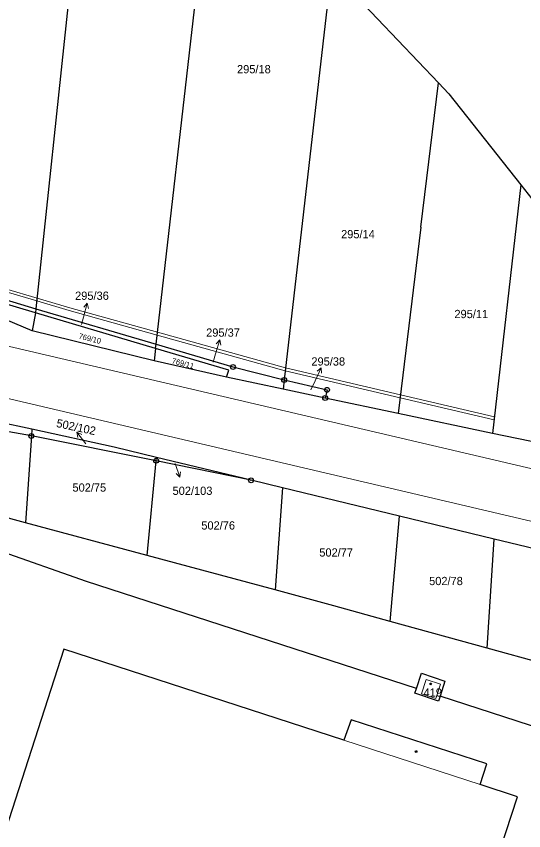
# Model space of a CAD drawing. Extents: x -701211 to -698780, y -1014269 to -1012378.
# Drawn here: x -700076.7 to -699972, y -1012806.8 to -1012639 of the extents above; entities that cross this region are included whole.
import ezdxf
from ezdxf.enums import TextEntityAlignment as Align

# ---------------------------------------------------------------- set-up
doc = ezdxf.new("R2010")
doc.units = 0
doc.header["$LTSCALE"] = 0.68
for name, color, linetype, lineweight in [('1', 7, 'Continuous', 25), ('13', 7, 'Continuous', 13), ('4', 7, 'Continuous', 13), ('5', 7, 'Continuous', 25), ('7', 7, 'Continuous', 13), ('8', 7, 'Continuous', 25)]:
    doc.layers.add(name, color=color, linetype=linetype, lineweight=lineweight)
doc.layers.add('2', color=7, linetype='Continuous')

msp = doc.modelspace()

# ---------------------------------------------------------------- linework, layer by layer
at = {"layer": '1'}
for p, q in [((-700060.62, -1012585.55), (-700072.66, -1012699.28)), ((-700047.89, -1012706.57), (-700036.35, -1012606.33)), ((-700011.76, -1012629.42), (-700021.46, -1012713.93)), ((-700011.76, -1012629.42), (-699989.6, -1012652.67)), ((-699993.26, -1012682.43), (-699989.6, -1012652.67)), ((-699989.6, -1012652.67), (-699987.45, -1012654.92)), ((-699987.45, -1012654.92), (-699972.64, -1012673.73)), ((-699972.64, -1012673.73), (-699978.46, -1012724.94)), ((-699972.64, -1012673.73), (-699956.4, -1012694.36)), ((-699993.26, -1012682.43), (-699997.93, -1012720.84)), ((-700072.75, -1012700.12), (-700095.74, -1012693.32)), ((-700089.63, -1012694.09), (-700072.66, -1012699.28)), ((-700073.42, -1012703.83), (-700083.28, -1012699.64)), ((-700072.75, -1012700.12), (-700073.42, -1012703.83)), ((-700072.66, -1012699.28), (-700072.75, -1012700.12)), ((-700047.99, -1012707.45), (-700072.75, -1012700.12)), ((-700072.66, -1012699.28), (-700047.89, -1012706.57)), ((-700048.24, -1012709.98), (-700073.42, -1012703.83)), ((-700047.99, -1012707.45), (-700048.24, -1012709.98)), ((-700047.99, -1012707.45), (-700047.89, -1012706.57)), ((-700032.88, -1012711.92), (-700047.99, -1012707.45)), ((-700047.89, -1012706.57), (-700032.02, -1012711.25)), ((-700033.37, -1012713.36), (-700048.24, -1012709.98)), ((-700033.37, -1012713.36), (-700032.88, -1012711.92)), ((-700032.02, -1012711.25), (-700021.46, -1012713.93)), ((-700021.68, -1012715.83), (-700033.37, -1012713.36)), ((-700021.46, -1012713.93), (-700021.68, -1012715.83)), ((-700021.46, -1012713.93), (-700012.61, -1012715.98)), ((-700013, -1012717.66), (-700021.68, -1012715.83)), ((-700012.61, -1012715.98), (-700013, -1012717.66)), ((-699997.93, -1012720.84), (-700013, -1012717.66)), ((-700073.52, -1012724.09), (-700100.27, -1012718.28)), ((-699978.46, -1012724.94), (-699997.93, -1012720.84)), ((-700073.61, -1012725.48), (-700095.96, -1012721.34)), ((-700073.52, -1012724.09), (-700073.61, -1012725.48)), ((-700056.55, -1012727.78), (-700073.52, -1012724.09)), ((-700073.61, -1012725.48), (-700074.79, -1012743.36)), ((-700047.86, -1012730.58), (-700073.61, -1012725.48)), ((-699960.67, -1012728.7), (-699978.46, -1012724.94)), ((-700047.79, -1012729.9), (-700056.55, -1012727.78)), ((-700049.72, -1012750.11), (-700047.86, -1012730.58)), ((-700047.86, -1012730.58), (-700047.79, -1012729.9)), ((-700028.28, -1012734.62), (-700047.86, -1012730.58)), ((-700028.28, -1012734.62), (-700047.79, -1012729.9)), ((-700074.79, -1012743.36), (-700101.82, -1012736.08)), ((-700021.81, -1012736.18), (-700028.28, -1012734.62)), ((-700021.81, -1012736.18), (-700023.33, -1012757.22)), ((-699997.66, -1012742.02), (-700021.81, -1012736.18)), ((-699999.56, -1012763.71), (-699997.66, -1012742.02)), ((-699978.14, -1012746.74), (-699997.66, -1012742.02)), ((-700049.72, -1012750.11), (-700074.79, -1012743.36)), ((-699979.56, -1012769.24), (-699978.14, -1012746.74)), ((-699953.77, -1012752.64), (-699978.14, -1012746.74)), ((-700062.23, -1012755.49), (-700083.22, -1012748.07)), ((-700023.33, -1012757.22), (-700049.72, -1012750.11)), ((-699994.14, -1012777.53), (-700062.23, -1012755.49)), ((-700011.22, -1012760.48), (-700023.33, -1012757.22)), ((-699999.56, -1012763.71), (-700011.22, -1012760.48)), ((-699979.56, -1012769.24), (-699999.56, -1012763.71)), ((-700066.91, -1012769.42), (-700094.37, -1012854)), ((-700009.15, -1012788.2), (-700066.91, -1012769.42)), ((-699955.33, -1012775.94), (-699979.56, -1012769.24)), ((-699994.14, -1012777.53), (-699993.09, -1012774.39)), ((-699993.09, -1012774.39), (-699988.3, -1012776.01)), ((-699988.3, -1012776.01), (-699989.3, -1012779.1)), ((-699994.47, -1012778.52), (-699994.14, -1012777.53)), ((-699989.64, -1012780.15), (-699994.47, -1012778.52)), ((-699989.3, -1012779.1), (-699989.64, -1012780.15)), ((-699933.34, -1012797.21), (-699989.3, -1012779.1)), ((-700007.63, -1012783.98), (-700009.15, -1012788.2)), ((-699979.61, -1012793.06), (-700007.63, -1012783.98)), ((-699981, -1012797.35), (-699979.61, -1012793.06)), ((-699973.32, -1012799.85), (-699981, -1012797.35)), ((-699977.32, -1012812.17), (-699973.32, -1012799.85))]:
    msp.add_line(p, q, dxfattribs=at)
at = {"layer": '13'}
for points in [[(-700110.37, -1012685.9), (-700107.44, -1012687.38), (-700098.72, -1012689.95), (-700072.49, -1012697.65), (-700072.42, -1012697.04), (-700098.63, -1012689.35)], [(-700065.82, -1012699.61), (-700047.67, -1012704.67), (-700047.6, -1012704.06), (-700065.66, -1012699.03), (-700072.42, -1012697.04), (-700072.49, -1012697.65)], [(-700047.6, -1012704.06), (-700047.67, -1012704.67), (-700021.24, -1012712.03), (-699997.54, -1012717.63), (-699978.14, -1012722.15), (-699978.08, -1012721.55), (-699997.47, -1012717.03), (-700021.17, -1012711.43)]]:
    msp.add_lwpolyline(points, close=True, dxfattribs=at)
at = {"layer": '4'}
for p, q in [((-699962.33, -1012734.1), (-700087.55, -1012704.87)), ((-700080.25, -1012717.33), (-699965.64, -1012744.18)), ((-699992.14, -1012775.69), (-699993.1, -1012778.64)), ((-699989.2, -1012776.64), (-699992.14, -1012775.69)), ((-699990.15, -1012779.59), (-699989.2, -1012776.64)), ((-699993.1, -1012778.64), (-699990.15, -1012779.59)), ((-700009.15, -1012788.2), (-699981, -1012797.35))]:
    msp.add_line(p, q, dxfattribs=at)
at = {"layer": '5'}
for centre in [(-699991.2168, -1012776.5792), (-699994.2268, -1012790.5292)]:
    msp.add_circle(centre, 0.175, dxfattribs=at)
at = {"layer": '7'}
for p, q in [((-700062.063, -1012698.071), (-700062.806, -1012698.909)), ((-700034.733, -1012705.65), (-700035.504, -1012706.461)), ((-700013.802, -1012711.4), (-700014.679, -1012712.096)), ((-700064.228, -1012724.705), (-700064.006, -1012725.803)), ((-700042.963, -1012733.987), (-700042.816, -1012732.878))]:
    msp.add_line(p, q, dxfattribs=at)
for points in [[(-700063.26, -1012702.49), (-700062.84, -1012700.97), (-700062.063, -1012698.071), (-700061.839, -1012699.168)], [(-700036.13, -1012710.26), (-700035.61, -1012708.52), (-700034.733, -1012705.65), (-700034.547, -1012706.754)], [(-700015.93, -1012716), (-700015.07, -1012714.12), (-700013.802, -1012711.4), (-700013.771, -1012712.519)], [(-700062.38, -1012727.07), (-700064.228, -1012724.705), (-700063.216, -1012725.186)], [(-700043.94, -1012731.15), (-700042.963, -1012733.987), (-700043.762, -1012733.204)]]:
    msp.add_lwpolyline(points, dxfattribs=at)
at = {"layer": '8'}
for centre, radius in [((-700032.02, -1012711.2499), 0.5), ((-700032.02, -1012711.2499), 0.0303), ((-700021.46, -1012713.9299), 0.5), ((-700021.46, -1012713.9299), 0.0303), ((-700012.61, -1012715.9799), 0.5), ((-700012.61, -1012715.9799), 0.0303), ((-700013, -1012717.6599), 0.5), ((-700013, -1012717.6599), 0.0303), ((-700073.61, -1012725.4799), 0.5), ((-700073.61, -1012725.4799), 0.0303), ((-700047.86, -1012730.5799), 0.5), ((-700047.86, -1012730.5799), 0.0303), ((-700028.28, -1012734.6199), 0.5), ((-700028.28, -1012734.6199), 0.0303)]:
    msp.add_circle(centre, radius, dxfattribs=at)

# ---------------------------------------------------------------- texts
at = {"layer": '2'}
for s, p in [('295/18', (-700027.7, -1012650.715)), ('295/14', (-700006.23, -1012684.725)), ('295/36', (-700061.11, -1012697.415)), ('295/11', (-699982.85, -1012701.185)), ('295/37', (-700034.07, -1012705.015)), ('295/38', (-700012.36, -1012710.965)), ('502/75', (-700061.65, -1012736.955)), ('502/103', (-700040.369, -1012737.625)), ('502/76', (-700035.07, -1012744.765)), ('502/77', (-700010.73, -1012750.335)), ('502/78', (-699988.07, -1012756.225))]:
    msp.add_text(s, height=1.7, dxfattribs=at).set_placement(p, align=Align.CENTER)
for s, height, rotation, p in [('769/10', 1.14, 346, (-700061.6684, -1012705.9538)), ('769/11', 1.14, 345, (-700042.4685, -1012711.0748)), ('502/102', 1.7, 348, (-700064.5477, -1012724.4639))]:
    msp.add_text(s, height=height, rotation=rotation, dxfattribs=at).set_placement(p, align=Align.CENTER)
msp.add_text('419', height=1.7, dxfattribs=at).set_placement((-699992.69, -1012779.195))

doc.saveas('drawing.dxf')
